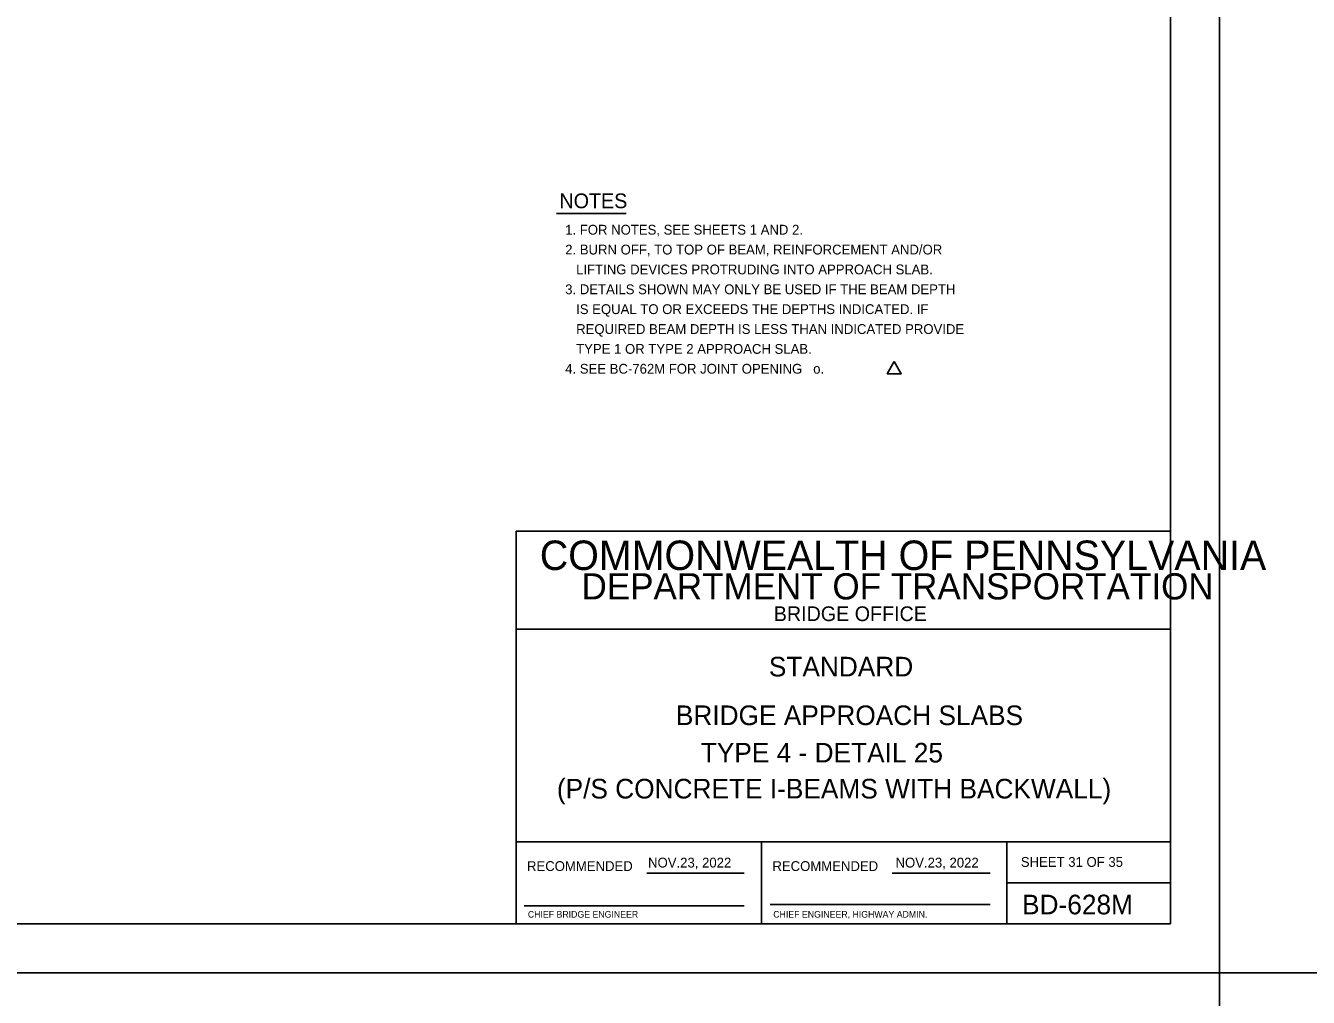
# Model space of a CAD drawing. Extents: x 636530 to 644067, y 294168 to 299122.
# Drawn here: x 640323.9 to 640715.9, y 294755 to 295052 of the extents above; entities that cross this region are included whole.
import ezdxf

# ---------------------------------------------------------------- set-up
doc = ezdxf.new("R2010")
doc.units = 0
for name, color, linetype in [('1', 7, 'Continuous'), ('DATES', 7, 'Continuous'), ('PLT-BNDY', 7, 'Continuous'), ('SIGNATORY TITLES', 7, 'Continuous')]:
    doc.layers.add(name, color=color, linetype=linetype)

msp = doc.modelspace()

# ---------------------------------------------------------------- linework, layer by layer
at = {"layer": '1'}
for p, q in [((640673.78, 294777.48), (640673.78, 295341.48)), ((640486.15, 294994.57), (640507.39, 294994.57)), ((640673.78, 294897.48), (640473.78, 294897.48)), ((640473.78, 294897.48), (640473.78, 294777.48)), ((640673.78, 294777.48), (640673.78, 294897.48)), ((640673.78, 294867.48), (640473.78, 294867.48)), ((640673.78, 294802.48), (640473.78, 294802.48)), ((640548.79, 294777.47), (640548.79, 294802.48)), ((640623.78, 294802.48), (640623.78, 294777.48)), ((640513.75, 294792.98), (640543.51, 294792.98)), ((640588.75, 294792.98), (640618.65, 294792.98)), ((640623.78, 294789.98), (640673.78, 294789.98)), ((640476.28, 294782.98), (640543.51, 294782.98)), ((640551.41, 294783.35), (640618.65, 294783.35)), ((639887.78, 294777.48), (640673.78, 294777.48)), ((640473.78, 294777.48), (640673.78, 294777.48))]:
    msp.add_line(p, q, dxfattribs=at)
msp.add_lwpolyline([(640589.37, 294949.3), (640587.23, 294945.6), (640591.5, 294945.6)], close=True, dxfattribs=at)
at = {"layer": 'PLT-BNDY'}
for points in [[(639847.78, 295356.48), (640688.78, 295356.48), (640688.78, 294762.48), (639847.78, 294762.48)], [(640688.78, 295356.48), (641529.78, 295356.48), (641529.78, 294762.48), (640688.78, 294762.48)], [(639847.78, 294762.48), (640688.78, 294762.48), (640688.78, 294168.48), (639847.78, 294168.48)]]:
    msp.add_lwpolyline(points, close=True, dxfattribs=at)

# ---------------------------------------------------------------- texts
at = {"layer": '1'}
for s, height, p in [('NOTES', 4.5, (640487.04, 294996.18)), ('1. FOR NOTES, SEE SHEETS 1 AND 2.', 3, (640488.79, 294988.1)), ('2. BURN OFF, TO TOP OF BEAM, REINFORCEMENT AND/OR', 3, (640488.79, 294982.03)), ('   LIFTING DEVICES PROTRUDING INTO APPROACH SLAB.', 3, (640488.79, 294975.96)), ('3. DETAILS SHOWN MAY ONLY BE USED IF THE BEAM DEPTH', 3, (640488.79, 294969.89)), ('   IS EQUAL TO OR EXCEEDS THE DEPTHS INDICATED. IF', 3, (640488.79, 294963.82)), ('   REQUIRED BEAM DEPTH IS LESS THAN INDICATED PROVIDE', 3, (640488.79, 294957.74)), ('   TYPE 1 OR TYPE 2 APPROACH SLAB.', 3, (640488.79, 294951.67)), ('4. SEE BC-762M FOR JOINT OPENING   o.', 3, (640488.79, 294945.6)), ('COMMONWEALTH OF PENNSYLVANIA', 9, (640481.03, 294885.6)), ('DEPARTMENT OF TRANSPORTATION', 8.0002, (640493.78, 294876.6)), ('BRIDGE OFFICE', 4.5, (640552.53, 294869.98)), ('STANDARD', 6, (640551.03, 294853.06)), ('BRIDGE APPROACH SLABS', 6.0001, (640522.61, 294838.19)), ('TYPE 4 - DETAIL 25', 6.0001, (640530.23, 294826.76)), ('(P/S CONCRETE I-BEAMS WITH BACKWALL)', 6.0001, (640486.25, 294815.76)), ('RECOMMENDED', 3.0002, (640477.12, 294793.6)), ('RECOMMENDED', 3.0002, (640552.12, 294793.6)), ('SHEET 31 OF 35', 3, (640628.04, 294794.86)), ('BD-628M', 6, (640628.41, 294780.35))]:
    msp.add_text(s, height=height, dxfattribs=at).set_placement(p)
at = {"layer": 'DATES'}
for p in [(640514.12, 294794.66), (640589.74, 294794.66)]:
    msp.add_text('NOV.23, 2022', height=3, dxfattribs=at).set_placement(p)
at = {"layer": 'SIGNATORY TITLES'}
for s, p in [('CHIEF BRIDGE ENGINEER', (640477.37, 294779.35)), ('CHIEF ENGINEER, HIGHWAY ADMIN.', (640552.37, 294779.35))]:
    msp.add_text(s, height=2, dxfattribs=at).set_placement(p)

doc.saveas('drawing.dxf')
